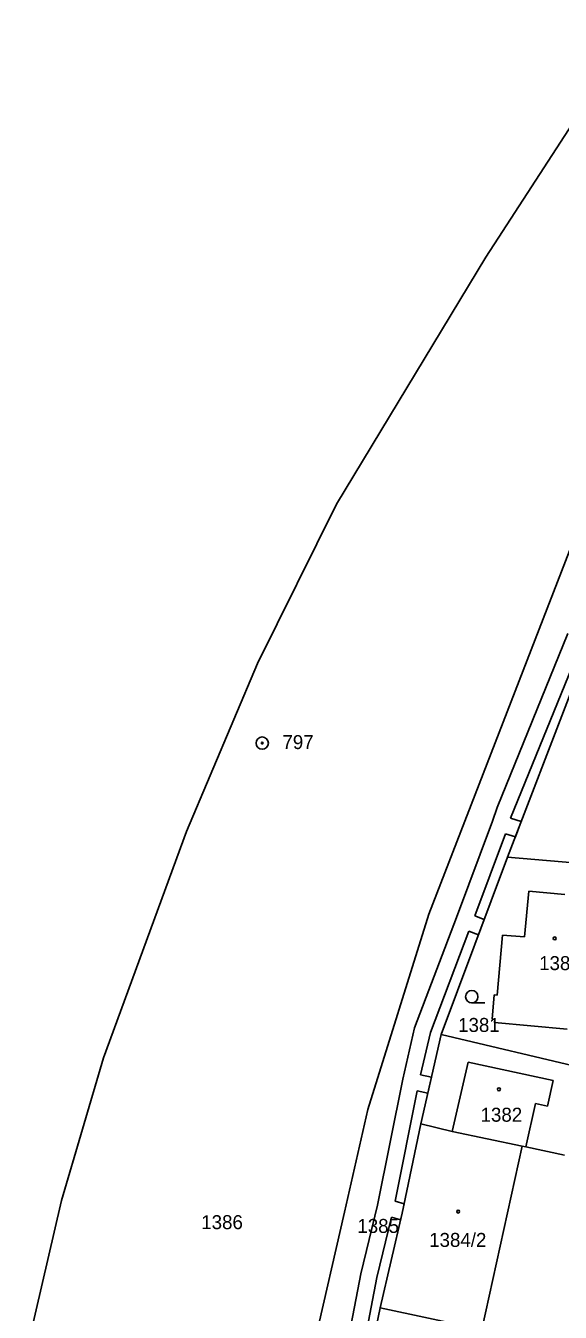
# Model space of a CAD drawing. Extents: x -755819 to -753140, y -1169796 to -1166000.
# Drawn here: x -755784.4 to -755719.4, y -1167320.5 to -1167164 of the extents above; entities that cross this region are included whole.
import ezdxf

# ---------------------------------------------------------------- set-up
doc = ezdxf.new("R2010")
doc.units = 0
for name, color, linetype in [('Vrstva 1', 7, 'Continuous'), ('Vrstva 13', 7, 'Continuous'), ('Vrstva 17', 7, 'Continuous'), ('Vrstva 18', 7, 'Continuous'), ('Vrstva 19', 7, 'Continuous'), ('Vrstva 24', 7, 'Continuous'), ('Vrstva 25', 7, 'Continuous'), ('Vrstva 27', 7, 'Continuous'), ('Vrstva 4', 7, 'Continuous')]:
    doc.layers.add(name, color=color, linetype=linetype)

msp = doc.modelspace()

# ---------------------------------------------------------------- linework, layer by layer
at = {"layer": 'Vrstva 1'}
for p, q in [((-755735.37, -1167272.05), (-755706.21, -1167196.59)), ((-755725.8, -1167265.12), (-755718, -1167244.75)), ((-755725.8, -1167265.12), (-755733.88, -1167286.7)), ((-755725.8, -1167265.12), (-755713.85, -1167266.15)), ((-755723.23, -1167269.27), (-755723.72, -1167274.83)), ((-755723.23, -1167269.27), (-755718.84, -1167269.67)), ((-755742.8, -1167295.8), (-755735.37, -1167272.05)), ((-755726.43, -1167274.59), (-755727.07, -1167281.9)), ((-755723.72, -1167274.83), (-755726.43, -1167274.59)), ((-755727.43, -1167281.87), (-755727.69, -1167284.83)), ((-755727.07, -1167281.9), (-755727.43, -1167281.87)), ((-755727.69, -1167284.83), (-755727.33, -1167284.86)), ((-755727.33, -1167284.86), (-755727.37, -1167285.25)), ((-755727.37, -1167285.25), (-755718.57, -1167286.03)), ((-755733.88, -1167286.7), (-755736.33, -1167297.56)), ((-755716.4, -1167290.83), (-755733.88, -1167286.7)), ((-755745.61, -1167308.29), (-755742.8, -1167295.8)), ((-755736.33, -1167297.56), (-755738.62, -1167308.44)), ((-755736.33, -1167297.56), (-755732.53, -1167298.48)), ((-755732.53, -1167298.48), (-755724.03, -1167300.27)), ((-755728.94, -1167322.59), (-755724.03, -1167300.27)), ((-755724.03, -1167300.27), (-755723.56, -1167300.37)), ((-755723.56, -1167300.37), (-755718.89, -1167301.36)), ((-755751.46, -1167333.62), (-755745.61, -1167308.29)), ((-755738.62, -1167308.44), (-755741.28, -1167319.94)), ((-755741.28, -1167319.94), (-755742.89, -1167327.47)), ((-755741.28, -1167319.94), (-755729.55, -1167322.45))]:
    msp.add_line(p, q, dxfattribs=at)
at = {"layer": 'Vrstva 13'}
for p, q in [((-755710.19, -1167163.98), (-755728.46, -1167192.12)), ((-755728.46, -1167192.12), (-755746.58, -1167222.19)), ((-755746.58, -1167222.19), (-755756.22, -1167241.57)), ((-755764.83, -1167261.98), (-755756.22, -1167241.57)), ((-755764.83, -1167261.98), (-755774.94, -1167289.53)), ((-755774.94, -1167289.53), (-755780.02, -1167306.87)), ((-755780.02, -1167306.87), (-755784.38, -1167325.54))]:
    msp.add_line(p, q, dxfattribs=at)
at = {"layer": 'Vrstva 24'}
for radius in [0.75, 0.1]:
    msp.add_circle((-755755.63, -1167251.25), radius, dxfattribs=at)
at = {"layer": 'Vrstva 25'}
msp.add_line((-755730.15, -1167282.84), (-755728.55, -1167282.84), dxfattribs=at)
for centre, radius in [((-755720.07, -1167275), 0.175), ((-755730.15, -1167282.09), 0.75), ((-755726.85, -1167293.36), 0.175), ((-755731.8, -1167308.24), 0.175)]:
    msp.add_circle(centre, radius, dxfattribs=at)
at = {"layer": 'Vrstva 27'}
for p, q in [((-755727.08, -1167259.07), (-755718.46, -1167237.92)), ((-755716.61, -1167238.68), (-755725.46, -1167260.38)), ((-755727.62, -1167260.73), (-755727.08, -1167259.07)), ((-755732.01, -1167272.45), (-755727.62, -1167260.73)), ((-755725.46, -1167260.38), (-755724.14, -1167260.78)), ((-755724.14, -1167260.78), (-755724.85, -1167262.65)), ((-755726.07, -1167262.29), (-755729.79, -1167272.24)), ((-755724.85, -1167262.65), (-755726.07, -1167262.29)), ((-755737.1, -1167285.88), (-755732.01, -1167272.45)), ((-755729.79, -1167272.24), (-755728.64, -1167272.71)), ((-755728.64, -1167272.71), (-755729.34, -1167274.58)), ((-755730.5, -1167274.11), (-755735.18, -1167286.46)), ((-755729.34, -1167274.58), (-755730.5, -1167274.11)), ((-755738.55, -1167292.14), (-755737.1, -1167285.88)), ((-755735.18, -1167286.46), (-755736.37, -1167291.59)), ((-755741.61, -1167307.45), (-755738.55, -1167292.14)), ((-755736.37, -1167291.59), (-755735.05, -1167291.88)), ((-755735.05, -1167291.88), (-755735.49, -1167293.83)), ((-755736.79, -1167293.54), (-755739.47, -1167306.96)), ((-755735.49, -1167293.83), (-755736.79, -1167293.54)), ((-755743.64, -1167315.82), (-755741.61, -1167307.45)), ((-755739.47, -1167306.96), (-755738.38, -1167307.27)), ((-755738.62, -1167308.44), (-755738.8, -1167309.23)), ((-755738.38, -1167307.27), (-755738.62, -1167308.44)), ((-755739.9, -1167308.92), (-755741.68, -1167316.24)), ((-755738.8, -1167309.23), (-755739.9, -1167308.92)), ((-755745.22, -1167324.02), (-755743.64, -1167315.82)), ((-755741.68, -1167316.24), (-755743.07, -1167323.46))]:
    msp.add_line(p, q, dxfattribs=at)
at = {"layer": 'Vrstva 4'}
for p, q in [((-755732.53, -1167298.48), (-755730.58, -1167290.05)), ((-755730.58, -1167290.05), (-755720.26, -1167292.3)), ((-755720.26, -1167292.3), (-755720.94, -1167295.39)), ((-755722.39, -1167295.07), (-755723.56, -1167300.37)), ((-755720.94, -1167295.39), (-755722.39, -1167295.07))]:
    msp.add_line(p, q, dxfattribs=at)

# ---------------------------------------------------------------- texts
at = {"layer": 'Vrstva 17'}
msp.add_text('797', height=1.7, dxfattribs=at).set_placement((-755753.17, -1167251.97))
at = {"layer": 'Vrstva 18'}
for s, p in [('1381', (-755731.81, -1167286.38)), ('1386', (-755763.04, -1167310.37)), ('1385', (-755744.06, -1167310.83))]:
    msp.add_text(s, height=1.7, dxfattribs=at).set_placement(p)
at = {"layer": 'Vrstva 19'}
for s, p in [('1380', (-755721.96, -1167278.86)), ('1382', (-755729.08, -1167297.3)), ('1384/2', (-755735.33, -1167312.53))]:
    msp.add_text(s, height=1.7, dxfattribs=at).set_placement(p)

doc.saveas('drawing.dxf')
